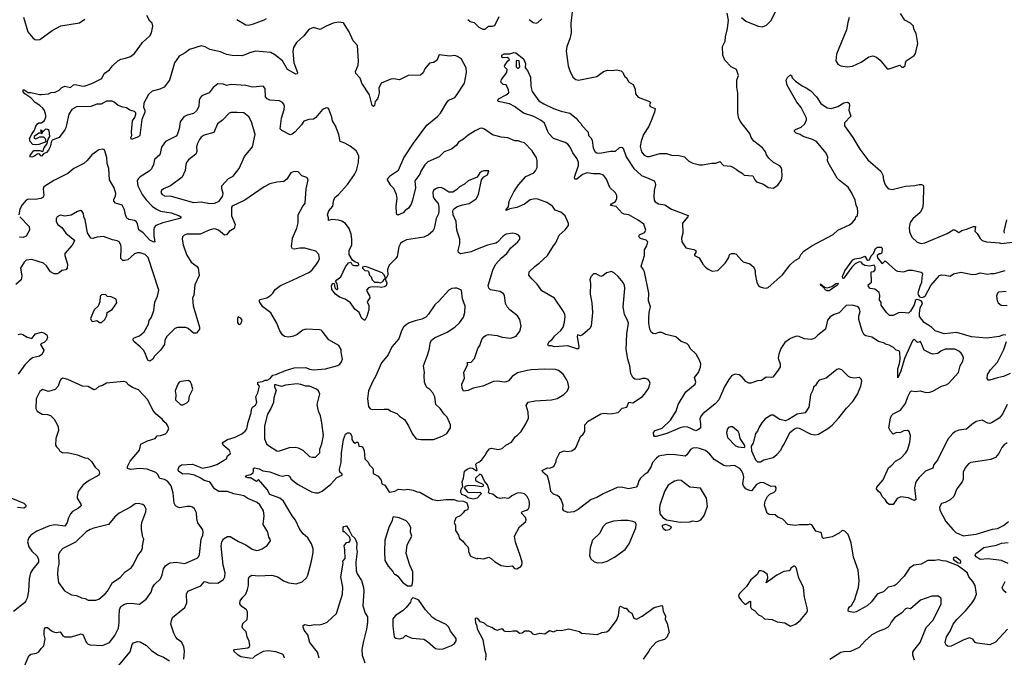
# Model space of a CAD drawing. Extents: x 1921360 to 2014538, y 768294 to 907744.
# Tile 356 of 412: x 1969318 to 1979495, y 865473 to 872061. Entities that reach past the tile are written whole.
import ezdxf

# ---------------------------------------------------------------- set-up
doc = ezdxf.new("R2010")
doc.units = 0

msp = doc.modelspace()

# ---------------------------------------------------------------- linework, layer by layer
at = {"layer": '0CON10XD'}
for points in [[(1976777, 872085), (1976825, 872046), (1976950, 871995), (1976995, 871988), (1977036, 872004), (1977085, 872052), (1977194, 872285)], [(1969856, 871134), (1969826, 871084), (1969796, 870945), (1969785, 870924), (1969725, 870845), (1969653, 870817), (1969643, 870797), (1969635, 870755), (1969616, 870714), (1969595, 870689), (1969565, 870675), (1969545, 870651), (1969535, 870653), (1969525, 870670), (1969515, 870674), (1969499, 870671), (1969470, 870650), (1969445, 870641), (1969430, 870645), (1969423, 870655), (1969465, 870710), (1969525, 870710), (1969555, 870701), (1969560, 870705), (1969570, 870740), (1969597, 870775), (1969614, 870826), (1969631, 870855), (1969622, 870915), (1969605, 870927), (1969585, 870930), (1969558, 870902), (1969550, 870900), (1969550, 870915), (1969535, 870920), (1969532, 870912), (1969550, 870900), (1969548, 870882), (1969535, 870890), (1969515, 870890), (1969468, 870855), (1969467, 870837), (1969485, 870830), (1969525, 870852), (1969565, 870852), (1969583, 870835), (1969588, 870802), (1969580, 870795), (1969517, 870773), (1969485, 870769), (1969455, 870773), (1969425, 870803), (1969421, 870835), (1969445, 870878), (1969471, 870919), (1969485, 870961), (1969502, 870985), (1969515, 870994), (1969545, 870997), (1969575, 871018), (1969588, 871055), (1969587, 871075), (1969573, 871123), (1969556, 871146), (1969525, 871176), (1969479, 871205), (1969435, 871255), (1969370, 871295), (1969354, 871315), (1969354, 871336), (1969365, 871336), (1969405, 871310), (1969435, 871310), (1969523, 871287), (1969543, 871287), (1969616, 871294), (1969645, 871310), (1969685, 871312), (1969725, 871332), (1969755, 871362), (1969785, 871373), (1969845, 871361), (1969875, 871388), (1969895, 871393), (1969955, 871378), (1969985, 871376), (1970065, 871402), (1970155, 871446), (1970166, 871455), (1970193, 871505), (1970248, 871542), (1970279, 871585), (1970333, 871635), (1970365, 871652), (1970413, 871663), (1970465, 871681), (1970505, 871711), (1970588, 871825), (1970665, 871894), (1970679, 871925), (1970694, 871995), (1970687, 872025), (1970665, 872046), (1970634, 872104)], [(1969359, 872089), (1969401, 871935), (1969454, 871874), (1969475, 871857), (1969492, 871852), (1969525, 871857), (1969655, 871951), (1969742, 871998), (1969935, 872030), (1969992, 872068)], [(1971564, 872064), (1971655, 872008), (1971685, 872005), (1971735, 872020), (1971845, 872061), (1971870, 872075)], [(1973950, 872065), (1973975, 872044), (1974015, 872033), (1974065, 871983), (1974105, 871963), (1974130, 871965), (1974165, 871993), (1974205, 871994), (1974229, 872001), (1974274, 872095)], [(1974585, 872063), (1974625, 872033), (1974655, 872027), (1974675, 872034), (1974715, 872071)], [(1975027, 872143), (1975013, 872023), (1975019, 871925), (1975006, 871864), (1974972, 871785), (1974966, 871735), (1974988, 871585), (1975004, 871534), (1975037, 871467), (1975065, 871443), (1975095, 871437), (1975285, 871474), (1975354, 871526), (1975395, 871539), (1975445, 871536), (1975485, 871544), (1975534, 871534), (1975549, 871519), (1975574, 871474), (1975595, 871458), (1975610, 871420), (1975660, 871390), (1975678, 871345), (1975684, 871295), (1975712, 871262), (1975828, 871215), (1975838, 871205), (1975827, 871183), (1975833, 871165), (1975888, 871145), (1975880, 871105), (1975844, 871015), (1975816, 870955), (1975765, 870874), (1975740, 870805), (1975732, 870752), (1975746, 870695), (1975772, 870662), (1975799, 870649), (1975827, 870647), (1975935, 870678), (1975965, 870680), (1976005, 870678), (1976055, 870660), (1976135, 870658), (1976188, 870645), (1976235, 870601), (1976275, 870579), (1976343, 870563), (1976375, 870561), (1976471, 870579), (1976515, 870579), (1976555, 870596), (1976594, 870554), (1976667, 870547), (1976725, 870518), (1976745, 870498), (1976785, 870477), (1976806, 870456), (1976895, 870447), (1976917, 870407), (1976935, 870387), (1977005, 870362), (1977055, 870328), (1977105, 870322), (1977155, 870352), (1977193, 870405), (1977200, 870445), (1977196, 870515), (1977190, 870535), (1977175, 870553), (1977110, 870585), (1977061, 870631), (1977038, 870665), (1977026, 870696), (1976995, 870736), (1976905, 870806), (1976879, 870845), (1976866, 870885), (1976772, 871002), (1976751, 871041), (1976741, 871095), (1976742, 871302), (1976731, 871365), (1976732, 871438), (1976746, 871486), (1976726, 871546), (1976673, 871575), (1976605, 871643), (1976587, 871695), (1976584, 871785), (1976610, 871840), (1976614, 871885), (1976635, 871970), (1976646, 872055), (1976632, 872128)], [(1977891, 872085), (1977876, 872034), (1977864, 871955), (1977760, 871705), (1977753, 871635), (1977775, 871603), (1977805, 871586), (1977875, 871574), (1977925, 871581), (1978017, 871623), (1978095, 871679), (1978135, 871689), (1978174, 871674), (1978213, 871643), (1978285, 871552), (1978305, 871552), (1978415, 871592), (1978435, 871572), (1978449, 871571), (1978470, 871585), (1978474, 871616), (1978482, 871635), (1978565, 871693), (1978578, 871712), (1978601, 871815), (1978583, 871917), (1978561, 871965), (1978556, 871995), (1978525, 872024), (1978466, 872056), (1978423, 872127)], [(1979527, 865765), (1979405, 865628), (1979345, 865601), (1979215, 865618), (1979195, 865627), (1979169, 865659), (1979135, 865674), (1979075, 865653), (1978945, 865589), (1978915, 865584), (1978895, 865598), (1978883, 865625), (1978896, 865685), (1978936, 865744), (1978968, 865815), (1979005, 865865), (1979095, 865952), (1979164, 866035), (1979188, 866075), (1979207, 866125), (1979194, 866214), (1979171, 866255), (1979130, 866305), (1979115, 866341), (1979088, 866368), (1979010, 866420), (1978895, 866465), (1978855, 866469), (1978815, 866481), (1978776, 866474), (1978705, 866473), (1978635, 866436), (1978560, 866425), (1978515, 866393), (1978460, 866310), (1978376, 866224), (1978355, 866211), (1978295, 866199), (1978245, 866149), (1978204, 866136), (1978182, 866125), (1978122, 866045), (1978077, 866005), (1977965, 865944), (1977935, 865937), (1977885, 865948), (1977880, 865955), (1977885, 865978), (1977895, 865993), (1977915, 866008), (1977949, 866071), (1977962, 866108), (1977988, 866195), (1977994, 866265), (1977984, 866375), (1977937, 866507), (1977911, 866655), (1977881, 866741), (1977845, 866778), (1977818, 866782), (1977788, 866755), (1977715, 866718), (1977625, 866699), (1977616, 866706), (1977606, 866756), (1977594, 866764), (1977546, 866776), (1977505, 866842), (1977485, 866848), (1977469, 866841), (1977378, 866842), (1977335, 866834), (1977256, 866846), (1977205, 866900), (1977155, 866921), (1977125, 866946), (1977065, 866947), (1977045, 866962), (1977017, 867045), (1977024, 867086), (1977048, 867135), (1977071, 867159), (1977115, 867180), (1977132, 867195), (1977137, 867225), (1977125, 867242), (1977085, 867238), (1977010, 867275), (1976975, 867280), (1976935, 867260), (1976885, 867196), (1976875, 867194), (1976845, 867204), (1976823, 867215), (1976799, 867245), (1976794, 867265), (1976802, 867335), (1976796, 867365), (1976780, 867405), (1976760, 867425), (1976705, 867455), (1976625, 867449), (1976595, 867456), (1976496, 867516), (1976451, 867571), (1976405, 867610), (1976345, 867632), (1976315, 867636), (1976276, 867634), (1976250, 867620), (1976215, 867564), (1976197, 867553), (1976095, 867566), (1976025, 867567), (1975955, 867559), (1975925, 867550), (1975899, 867531), (1975859, 867485), (1975844, 867445), (1975805, 867379), (1975771, 867359), (1975736, 867325), (1975719, 867295), (1975705, 867249), (1975690, 867230), (1975615, 867215), (1975535, 867232), (1975495, 867227), (1975348, 867162), (1975285, 867124), (1975225, 867102), (1975091, 866999), (1975045, 866976), (1974985, 866971), (1974942, 866985), (1974933, 867005), (1974934, 867045), (1974914, 867105), (1974898, 867128), (1974874, 867144), (1974835, 867158), (1974807, 867185), (1974794, 867274), (1974778, 867335), (1974773, 867345), (1974724, 867385), (1974720, 867405), (1974775, 867430), (1974795, 867428), (1974840, 867445), (1974862, 867495), (1974862, 867515), (1974900, 867590), (1974947, 867607), (1974975, 867600), (1975025, 867607), (1975059, 867631), (1975070, 867645), (1975114, 867755), (1975141, 867779), (1975159, 867805), (1975158, 867875), (1975195, 867914), (1975325, 867989), (1975355, 867994), (1975425, 867988), (1975505, 868004), (1975545, 868048), (1975595, 868059), (1975615, 868110), (1975655, 868104), (1975755, 868169), (1975788, 868205), (1975818, 868252), (1975833, 868305), (1975825, 868330), (1975813, 868343), (1975785, 868353), (1975755, 868353), (1975725, 868343), (1975675, 868348), (1975654, 868364), (1975634, 868404), (1975626, 868486), (1975603, 868555), (1975586, 868655), (1975594, 868815), (1975610, 868925), (1975596, 868965), (1975568, 869015), (1975561, 869055), (1975557, 869095), (1975573, 869283), (1975569, 869315), (1975555, 869345), (1975505, 869407), (1975465, 869442), (1975435, 869458), (1975384, 869446), (1975345, 869414), (1975325, 869407), (1975275, 869436), (1975248, 869435), (1975221, 869405), (1975211, 869375), (1975219, 869335), (1975214, 869225), (1975231, 869135), (1975238, 869035), (1975224, 868895), (1975210, 868870), (1975135, 868804), (1975115, 868796), (1975083, 868805), (1975079, 868785), (1975099, 868685), (1975095, 868662), (1975075, 868660), (1974985, 868692), (1974845, 868682), (1974815, 868691), (1974785, 868692), (1974777, 868705), (1974791, 868735), (1974819, 868755), (1974851, 868795), (1974911, 868849), (1974934, 868885), (1974949, 868935), (1974957, 868995), (1974954, 869015), (1974940, 869045), (1974846, 869185), (1974715, 869258), (1974667, 869327), (1974612, 869382), (1974580, 869420), (1974583, 869455), (1974645, 869515), (1974688, 869545), (1974775, 869624), (1974834, 869726), (1974859, 869755), (1974893, 869835), (1974955, 869890), (1974991, 869935), (1974992, 869955), (1974957, 870035), (1974912, 870072), (1974854, 870094), (1974824, 870135), (1974765, 870173), (1974673, 870207), (1974645, 870210), (1974595, 870199), (1974535, 870154), (1974455, 870121), (1974383, 870107), (1974345, 870090), (1974345, 870100), (1974372, 870128), (1974376, 870185), (1974425, 870281), (1974475, 870354), (1974549, 870441), (1974631, 870479), (1974651, 870499), (1974668, 870535), (1974666, 870605), (1974659, 870635), (1974615, 870707), (1974535, 870790), (1974495, 870798), (1974475, 870808), (1974435, 870809), (1974362, 870842), (1974295, 870846), (1974205, 870871), (1974121, 870931), (1974095, 870940), (1974075, 870938), (1974025, 870913), (1973955, 870869), (1973905, 870826), (1973855, 870796), (1973834, 870766), (1973813, 870747), (1973780, 870725), (1973705, 870695), (1973655, 870646), (1973535, 870594), (1973505, 870561), (1973466, 870495), (1973454, 870464), (1973404, 870395), (1973408, 870325), (1973378, 870195), (1973364, 870156), (1973337, 870115), (1973301, 870089), (1973283, 870067), (1973225, 870042), (1973215, 870050), (1973212, 870062), (1973208, 870135), (1973221, 870215), (1973214, 870255), (1973185, 870318), (1973155, 870348), (1973118, 870415), (1973150, 870450), (1973232, 870505), (1973287, 870635), (1973388, 870785), (1973528, 870972), (1973638, 871062), (1973666, 871095), (1973733, 871207), (1973755, 871229), (1973815, 871259), (1973831, 871275), (1973914, 871405), (1973937, 871515), (1973933, 871565), (1973884, 871655), (1973845, 871682), (1973815, 871690), (1973765, 871684), (1973655, 871697), (1973629, 871641), (1973595, 871618), (1973555, 871612), (1973505, 871553), (1973489, 871511), (1973462, 871488), (1973335, 871483), (1973245, 871439), (1973185, 871449), (1973155, 871447), (1973053, 871407), (1973029, 871355), (1973033, 871307), (1973025, 871265), (1973018, 871245), (1972993, 871215), (1972987, 871175), (1972975, 871163), (1972960, 871175), (1972933, 871285), (1972856, 871405), (1972837, 871457), (1972791, 871505), (1972789, 871525), (1972815, 871592), (1972820, 871635), (1972808, 871795), (1972765, 871844), (1972725, 871935), (1972665, 872028), (1972615, 872036), (1972559, 872025), (1972485, 871995), (1972425, 871959), (1972355, 871980), (1972305, 871959), (1972256, 871895), (1972180, 871825), (1972149, 871775), (1972140, 871735), (1972152, 871615), (1972188, 871515), (1972185, 871502), (1972173, 871497), (1972086, 871545), (1972034, 871635), (1971955, 871699), (1971915, 871721), (1971755, 871736), (1971695, 871720), (1971655, 871700), (1971615, 871689), (1971515, 871692), (1971455, 871701), (1971395, 871730), (1971285, 871754), (1971235, 871782), (1971195, 871792), (1971075, 871754), (1971030, 871720), (1970965, 871686), (1970917, 871615), (1970884, 871495), (1970866, 871435), (1970810, 871365), (1970765, 871344), (1970688, 871322), (1970651, 871289), (1970602, 871198), (1970597, 871155), (1970610, 871130), (1970612, 871105), (1970581, 871029), (1970559, 870865), (1970545, 870850), (1970475, 870822), (1970468, 870845), (1970478, 870865), (1970474, 870904), (1970483, 871015), (1970508, 871052), (1970519, 871085), (1970518, 871098), (1970505, 871112), (1970455, 871126), (1970422, 871152), (1970385, 871156), (1970335, 871173), (1970295, 871210), (1970275, 871219), (1970215, 871218), (1970162, 871188), (1970115, 871188), (1970055, 871166), (1969905, 871161), (1969856, 871134)], [(1979524, 868085), (1979476, 867985), (1979443, 867945), (1979361, 867895), (1979345, 867890), (1979325, 867894), (1979265, 867924), (1979205, 867910), (1979160, 867880), (1979105, 867832), (1979025, 867820), (1978989, 867805), (1978964, 867785), (1978913, 867727), (1978805, 867511), (1978767, 867465), (1978755, 867429), (1978682, 867395), (1978615, 867332), (1978589, 867295), (1978577, 867273), (1978566, 867224), (1978580, 867105), (1978568, 867092), (1978545, 867100), (1978505, 867120), (1978425, 867130), (1978387, 867113), (1978345, 867053), (1978305, 867053), (1978285, 867068), (1978263, 867105), (1978232, 867135), (1978220, 867165), (1978190, 867190), (1978173, 867215), (1978179, 867231), (1978242, 867308), (1978298, 867432), (1978333, 867457), (1978371, 867499), (1978425, 867532), (1978475, 867582), (1978493, 867615), (1978518, 867692), (1978526, 867765), (1978512, 867805), (1978495, 867816), (1978455, 867812), (1978415, 867794), (1978380, 867795), (1978345, 867780), (1978318, 867808), (1978300, 867845), (1978318, 867945), (1978329, 867971), (1978345, 867988), (1978421, 868025), (1978474, 868094), (1978499, 868165), (1978525, 868220), (1978535, 868228), (1978575, 868219), (1978625, 868226), (1978685, 868208), (1978725, 868212), (1978755, 868222), (1978847, 868273), (1978895, 868288), (1978917, 868303), (1979022, 868415), (1979040, 868485), (1979065, 868532), (1979074, 868565), (1979068, 868588), (1979050, 868615), (1979025, 868638), (1978985, 868656), (1978885, 868656), (1978839, 868635), (1978807, 868613), (1978755, 868607), (1978735, 868611), (1978668, 868648), (1978631, 868731), (1978625, 868736), (1978605, 868726), (1978595, 868729), (1978565, 868762), (1978545, 868742), (1978465, 868562), (1978425, 868430), (1978395, 868362), (1978394, 868455), (1978412, 868508), (1978418, 868555), (1978415, 868630), (1978405, 868639), (1978376, 868646), (1978348, 868675), (1978305, 868698), (1978276, 868706), (1978245, 868724), (1978195, 868736), (1978125, 868781), (1978065, 868794), (1978046, 868805), (1978026, 868845), (1977993, 868965), (1977993, 868997), (1978004, 869045), (1977999, 869075), (1977984, 869094), (1977925, 869113), (1977862, 869108), (1977787, 869033), (1977735, 869014), (1977695, 868990), (1977669, 868955), (1977648, 868865), (1977569, 868801), (1977535, 868772), (1977502, 868758), (1977426, 868764), (1977375, 868788), (1977345, 868791), (1977285, 868768), (1977226, 868725), (1977186, 868665), (1977163, 868605), (1977159, 868565), (1977180, 868505), (1977177, 868475), (1977159, 868441), (1977101, 868369), (1977085, 868364), (1977035, 868366), (1976985, 868334), (1976945, 868331), (1976875, 868306), (1976856, 868306), (1976825, 868324), (1976787, 868367), (1976753, 868393), (1976715, 868399), (1976679, 868385), (1976648, 868345), (1976607, 868273), (1976545, 868135), (1976505, 868091), (1976380, 867990), (1976358, 867965), (1976348, 867935), (1976356, 867886), (1976355, 867842), (1976328, 867822), (1976306, 867814), (1976225, 867851), (1976185, 867854), (1976146, 867844), (1976006, 867784), (1975895, 867754), (1975880, 867755), (1975872, 867765), (1975870, 867795), (1975888, 867815), (1975958, 867842), (1976046, 867924), (1976105, 868015), (1976124, 868086), (1976203, 868215), (1976301, 868295), (1976307, 868317), (1976294, 868365), (1976333, 868415), (1976355, 868470), (1976357, 868505), (1976344, 868545), (1976309, 868605), (1976249, 868665), (1976234, 868695), (1976215, 868716), (1976155, 868737), (1976099, 868785), (1975998, 868808), (1975955, 868830), (1975925, 868830), (1975885, 868817), (1975865, 868819), (1975850, 868830), (1975830, 868865), (1975821, 868925), (1975821, 868975), (1975825, 869040), (1975839, 869095), (1975819, 869155), (1975821, 869235), (1975775, 869455), (1975764, 869485), (1975743, 869515), (1975775, 869625), (1975776, 869685), (1975800, 869725), (1975810, 869765), (1975793, 869783), (1975735, 869801), (1975720, 869815), (1975717, 869825), (1975725, 869840), (1975777, 869863), (1975791, 869885), (1975768, 869948), (1975710, 869990), (1975615, 870044), (1975565, 870053), (1975545, 870062), (1975482, 870132), (1975425, 870142), (1975435, 870157), (1975478, 870182), (1975490, 870215), (1975491, 870245), (1975475, 870274), (1975419, 870329), (1975384, 870415), (1975354, 870455), (1975315, 870470), (1975245, 870469), (1975185, 870478), (1975135, 870461), (1975075, 870413), (1975057, 870415), (1975054, 870435), (1975095, 870555), (1975095, 870585), (1975080, 870625), (1975036, 870685), (1975009, 870745), (1974985, 870775), (1974955, 870794), (1974835, 870833), (1974786, 870885), (1974778, 870905), (1974741, 870991), (1974709, 871019), (1974632, 871062), (1974525, 871095), (1974431, 871165), (1974381, 871191), (1974263, 871215), (1974260, 871225), (1974268, 871245), (1974346, 871284), (1974373, 871307), (1974372, 871335), (1974348, 871388), (1974315, 871392), (1974292, 871415), (1974298, 871445), (1974353, 871517), (1974358, 871548), (1974332, 871572), (1974328, 871585), (1974364, 871636), (1974380, 871645), (1974375, 871660), (1974355, 871672), (1974315, 871668), (1974302, 871675), (1974302, 871695), (1974325, 871710), (1974385, 871708), (1974425, 871722), (1974445, 871719), (1974525, 871657), (1974545, 871610), (1974542, 871565), (1974566, 871536), (1974598, 871468), (1974602, 871375), (1974615, 871319), (1974685, 871223), (1974735, 871191), (1974834, 871144), (1974915, 871116), (1975006, 871096), (1975070, 871045), (1975090, 871015), (1975119, 870989), (1975131, 870965), (1975195, 870898), (1975196, 870865), (1975221, 870841), (1975235, 870817), (1975245, 870735), (1975266, 870696), (1975285, 870686), (1975315, 870683), (1975423, 870703), (1975475, 870703), (1975515, 870736), (1975535, 870744), (1975545, 870741), (1975555, 870733), (1975588, 870645), (1975665, 870525), (1975745, 870453), (1975822, 870422)], [(1974462, 871562), (1974475, 871562), (1974488, 871575), (1974480, 871635), (1974455, 871640), (1974450, 871635), (1974450, 871575), (1974462, 871562)], [(1975822, 870422), (1975875, 870395), (1975888, 870375), (1975891, 870355), (1975877, 870295), (1975873, 870235), (1975875, 870195), (1975885, 870179), (1975920, 870160), (1975985, 870148), (1976055, 870102), (1976228, 870038), (1976223, 870025), (1976170, 869960), (1976173, 869857), (1976160, 869805), (1976161, 869765), (1976202, 869705), (1976286, 869686), (1976307, 869675), (1976306, 869655), (1976292, 869635), (1976293, 869625), (1976341, 869601), (1976378, 869535), (1976406, 869505), (1976435, 869482), (1976475, 869462), (1976535, 869469), (1976611, 869545), (1976647, 869605), (1976653, 869635), (1976675, 869647), (1976705, 869647), (1976725, 869637), (1976779, 869575), (1976795, 869561), (1976865, 869537), (1976907, 869505), (1976921, 869465), (1976921, 869435), (1976938, 869345), (1976955, 869316), (1976972, 869302), (1977005, 869290), (1977035, 869288), (1977056, 869294), (1977204, 869426), (1977281, 869529), (1977325, 869569), (1977373, 869597), (1977395, 869637), (1977422, 869668), (1977505, 869724), (1977725, 869843), (1977774, 869886), (1977895, 869943), (1977927, 869965), (1977957, 870005), (1977962, 870025), (1977977, 870035), (1977982, 870075), (1977979, 870115), (1977964, 870144), (1977953, 870195), (1977917, 870275), (1977881, 870331), (1977790, 870400), (1977769, 870425), (1977676, 870585), (1977669, 870605), (1977670, 870640), (1977655, 870681), (1977555, 870801), (1977514, 870824), (1977415, 870853), (1977385, 870876), (1977345, 870890), (1977328, 870905), (1977328, 870915), (1977338, 870925), (1977395, 870951), (1977432, 870985), (1977451, 871025), (1977452, 871045), (1977394, 871155), (1977350, 871210), (1977295, 871304), (1977251, 871385), (1977240, 871435), (1977253, 871465), (1977285, 871492), (1977297, 871485), (1977302, 871462), (1977337, 871427), (1977405, 871377), (1977447, 871357), (1977495, 871327), (1977555, 871263), (1977597, 871197), (1977665, 871149), (1977705, 871142), (1977775, 871164), (1977835, 871201), (1977875, 871209), (1977890, 871200), (1977896, 871176), (1977888, 871125), (1977909, 871065), (1977843, 870995), (1977844, 870965), (1977931, 870845), (1978001, 870725), (1978085, 870614), (1978218, 870495), (1978239, 870455), (1978246, 870405), (1978264, 870355), (1978286, 870325), (1978305, 870312), (1978335, 870307), (1978475, 870340), (1978571, 870349), (1978615, 870360), (1978638, 870358), (1978655, 870352), (1978661, 870335), (1978658, 870165), (1978649, 870115), (1978625, 870070), (1978548, 870005), (1978522, 869965), (1978512, 869915), (1978515, 869870), (1978540, 869815), (1978595, 869762), (1978635, 869748), (1978675, 869754), (1978905, 869852), (1978965, 869889), (1978985, 869890), (1979025, 869864), (1979056, 869884), (1979105, 869896), (1979176, 869926), (1979198, 869925), (1979192, 869875), (1979215, 869853), (1979245, 869799), (1979265, 869781), (1979310, 869765), (1979445, 869757), (1979465, 869750), (1979575, 869764)], [(1973015, 869301), (1972945, 869298), (1972925, 869290), (1972903, 869267), (1972912, 869242), (1972935, 869208), (1972936, 869186), (1972910, 869145), (1972928, 869108), (1972928, 869065), (1972906, 868994), (1972885, 868952), (1972855, 868973), (1972828, 869035), (1972781, 869071), (1972737, 869137), (1972682, 869172), (1972624, 869195), (1972582, 869225), (1972544, 869274), (1972540, 869315), (1972555, 869340), (1972567, 869337), (1972575, 869290), (1972595, 869270), (1972605, 869280), (1972598, 869335), (1972582, 869355), (1972597, 869375), (1972636, 869404), (1972685, 869507), (1972715, 869548), (1972740, 869555), (1972755, 869530), (1972775, 869523), (1972815, 869523), (1972825, 869530), (1972819, 869545), (1972781, 869561), (1972758, 869578), (1972724, 869635), (1972725, 869678), (1972751, 869735), (1972752, 869792), (1972744, 869845), (1972722, 869905), (1972685, 869956), (1972649, 869979), (1972615, 869991), (1972544, 869996), (1972510, 869985), (1972509, 870015), (1972498, 870045), (1972515, 870085), (1972556, 870135), (1972561, 870185), (1972576, 870224), (1972615, 870256), (1972705, 870360), (1972779, 870461), (1972798, 870502), (1972821, 870585), (1972822, 870655), (1972797, 870705), (1972735, 870754), (1972678, 870785), (1972632, 870802), (1972616, 870875), (1972582, 870965), (1972550, 871015), (1972544, 871055), (1972515, 871138), (1972505, 871147), (1972485, 871150), (1972448, 871135), (1972380, 871050), (1972355, 871034), (1972305, 871029), (1972256, 871014), (1972231, 870975), (1972161, 870899), (1972135, 870878), (1972115, 870873), (1972027, 870917), (1972011, 870935), (1972025, 871045), (1972053, 871135), (1972054, 871165), (1972047, 871187), (1972035, 871206), (1972005, 871224), (1971905, 871231), (1971875, 871244), (1971859, 871265), (1971855, 871352), (1971835, 871374), (1971725, 871363), (1971655, 871382), (1971505, 871391), (1971455, 871381), (1971425, 871396), (1971365, 871399), (1971319, 871361), (1971277, 871305), (1971202, 871275), (1971184, 871255), (1971174, 871226), (1971170, 871165), (1971145, 871118), (1971115, 871092), (1971048, 871075), (1971014, 871056), (1970978, 871005), (1970968, 870935), (1970945, 870870), (1970935, 870859), (1970825, 870804), (1970784, 870745), (1970766, 870665), (1970713, 870617), (1970700, 870565), (1970679, 870521), (1970655, 870496), (1970565, 870438), (1970545, 870419), (1970531, 870395), (1970540, 870345), (1970584, 870254), (1970625, 870199), (1970688, 870135), (1970732, 870102), (1970775, 870082), (1970885, 870065), (1970971, 870035), (1970984, 870025), (1970984, 870015), (1970973, 870007), (1970797, 869963), (1970725, 869936), (1970707, 869915), (1970705, 869895), (1970704, 869825), (1970714, 869766), (1970705, 869761), (1970665, 869784), (1970595, 869858), (1970550, 869890), (1970535, 869953), (1970522, 869975), (1970505, 869987), (1970446, 869996), (1970425, 870011), (1970411, 870045), (1970403, 870095), (1970376, 870145), (1970310, 870165), (1970290, 870185), (1970291, 870205), (1970310, 870240), (1970311, 870265), (1970295, 870325), (1970247, 870405), (1970240, 870525), (1970221, 870575), (1970218, 870638), (1970196, 870716), (1970175, 870723), (1970135, 870718), (1970064, 870666), (1970015, 870608), (1969982, 870575), (1969878, 870525), (1969815, 870473), (1969670, 870400), (1969569, 870335), (1969561, 870315), (1969569, 870245), (1969556, 870224), (1969535, 870213), (1969477, 870203), (1969405, 870207), (1969386, 870195), (1969343, 870147), (1969319, 870105), (1969309, 870045)], [(1971285, 870161), (1971335, 870164), (1971380, 870185), (1971413, 870235), (1971421, 870265), (1971406, 870315), (1971409, 870345), (1971475, 870421), (1971526, 870444), (1971585, 870525), (1971641, 870649), (1971723, 870747), (1971751, 870875), (1971714, 871005), (1971685, 871056), (1971635, 871099), (1971565, 871104), (1971505, 871101), (1971485, 871094), (1971415, 871022), (1971364, 870985), (1971325, 870896), (1971225, 870868), (1971194, 870846), (1971175, 870824), (1971153, 870775), (1971147, 870743), (1971150, 870700), (1971139, 870671), (1971064, 870615), (1971043, 870585), (1971034, 870565), (1971028, 870502), (1970996, 870435), (1970877, 870343), (1970803, 870315), (1970783, 870295), (1970778, 870275), (1970792, 870255), (1970815, 870241), (1970885, 870239), (1971115, 870172), (1971195, 870179), (1971285, 870161)], [(1972480, 868455), (1972605, 868488), (1972627, 868503), (1972644, 868525), (1972654, 868555), (1972640, 868625), (1972640, 868655), (1972616, 868696), (1972515, 868752), (1972445, 868843), (1972435, 868853), (1972418, 868858), (1972275, 868864), (1972243, 868855), (1972185, 868808), (1972148, 868792), (1972095, 868782), (1972055, 868789), (1972035, 868806), (1972007, 868845), (1971976, 868925), (1971914, 869034), (1971831, 869095), (1971796, 869145), (1971796, 869164), (1971805, 869171), (1971872, 869188), (1971915, 869214), (1971936, 869235), (1971958, 869272), (1972014, 869316), (1972139, 869371), (1972315, 869452), (1972342, 869475), (1972380, 869525), (1972406, 869565), (1972416, 869595), (1972411, 869635), (1972378, 869668), (1972265, 869702), (1972215, 869702), (1972155, 869689), (1972137, 869695), (1972126, 869715), (1972137, 869805), (1972182, 869908), (1972197, 869963), (1972196, 870045), (1972241, 870129), (1972270, 870165), (1972279, 870315), (1972300, 870405), (1972285, 870432), (1972235, 870448), (1972198, 870488), (1972155, 870494), (1972122, 870478), (1972079, 870415), (1972050, 870390), (1971975, 870382), (1971905, 870364), (1971845, 870334), (1971646, 870195), (1971514, 870135), (1971508, 870125), (1971506, 870035), (1971546, 869944), (1971536, 869905), (1971485, 869874), (1971455, 869839), (1971435, 869836), (1971372, 869885), (1971345, 869898), (1971325, 869900), (1971275, 869885), (1971185, 869844), (1971045, 869846), (1971019, 869835), (1971002, 869818), (1970996, 869795), (1971008, 869735), (1971044, 869635), (1971090, 869555), (1971152, 869512), (1971164, 869495), (1971173, 869417), (1971129, 869321), (1971118, 869215), (1971106, 869184), (1971112, 869105), (1971176, 868884), (1971175, 868862), (1971145, 868822), (1971115, 868823), (1971060, 868870), (1971035, 868880), (1970948, 868882), (1970920, 868870), (1970834, 868786), (1970818, 868745), (1970814, 868705), (1970772, 868648), (1970710, 868585), (1970693, 868555), (1970664, 868534), (1970644, 868545), (1970613, 868623), (1970598, 868645), (1970565, 868680), (1970498, 868735), (1970490, 868755), (1970491, 868765), (1970503, 868775), (1970556, 868794), (1970605, 868835), (1970649, 868915), (1970658, 868952), (1970681, 868989), (1970703, 869055), (1970715, 869144), (1970744, 869205), (1970756, 869265), (1970647, 869605), (1970615, 869636), (1970563, 869653), (1970535, 869654), (1970505, 869643), (1970435, 869581), (1970405, 869572), (1970384, 869574), (1970365, 869595), (1970367, 869707), (1970362, 869735), (1970346, 869765), (1970326, 869776), (1970277, 869787), (1970185, 869820), (1970115, 869814), (1970075, 869801), (1970055, 869803), (1970020, 869860), (1969996, 869994), (1969980, 870025), (1969978, 870058), (1969965, 870079), (1969945, 870090), (1969915, 870081), (1969849, 870041), (1969785, 870032), (1969735, 870042), (1969706, 870024), (1969696, 870004), (1969696, 869975), (1969712, 869945), (1969754, 869914), (1969795, 869856), (1969870, 869795), (1969886, 869775), (1969859, 869731), (1969786, 869645), (1969786, 869625), (1969812, 869535), (1969809, 869495), (1969795, 869478), (1969755, 869470), (1969727, 869445), (1969705, 869436), (1969674, 869434), (1969636, 869455), (1969595, 869519), (1969565, 869546), (1969445, 869584), (1969385, 869578), (1969364, 869556), (1969328, 869495), (1969342, 869415), (1969333, 869375), (1969277, 869325)], [(1971715, 865460), (1971605, 865479), (1971575, 865494), (1971530, 865535), (1971530, 865545), (1971540, 865555), (1971675, 865572), (1971690, 865580), (1971698, 865595), (1971690, 865640), (1971668, 865685), (1971660, 865735), (1971625, 865772), (1971619, 865789), (1971625, 865822), (1971668, 865865), (1971674, 865905), (1971673, 865943), (1971663, 865963), (1971615, 865998), (1971594, 866024), (1971597, 866055), (1971624, 866095), (1971656, 866124), (1971674, 866175), (1971684, 866215), (1971684, 866285), (1971690, 866305), (1971718, 866322), (1971785, 866314), (1971925, 866322), (1971985, 866304), (1972044, 866264), (1972101, 866241), (1972175, 866233), (1972238, 866252), (1972283, 866295), (1972297, 866323), (1972334, 866465), (1972350, 866555), (1972351, 866595), (1972334, 866645), (1972295, 866709), (1972249, 866749), (1972214, 866794), (1972169, 866889), (1972133, 866935), (1972044, 867085), (1972008, 867118), (1971904, 867155), (1971875, 867206), (1971785, 867310), (1971765, 867288), (1971705, 867328), (1971675, 867328), (1971658, 867335), (1971653, 867345), (1971665, 867352), (1971705, 867363), (1971730, 867380), (1971736, 867394), (1971734, 867425), (1971745, 867431), (1971795, 867419), (1971831, 867401), (1971905, 867390), (1972005, 867351), (1972035, 867346), (1972075, 867354), (1972095, 867351), (1972106, 867345), (1972124, 867314), (1972191, 867261), (1972335, 867184), (1972377, 867173), (1972406, 867174), (1972445, 867191), (1972535, 867263), (1972595, 867330), (1972652, 867355), (1972650, 867365), (1972626, 867386), (1972625, 867418), (1972642, 867485), (1972646, 867585), (1972665, 867722), (1972685, 867778), (1972705, 867792), (1972725, 867792), (1972737, 867785), (1972750, 867755), (1972752, 867725), (1972770, 867695), (1972785, 867687), (1972805, 867699), (1972815, 867688), (1972825, 867654), (1972855, 867651), (1972865, 867643), (1972878, 867605), (1972887, 867525), (1972919, 867489), (1972935, 867458), (1972965, 867430), (1972972, 867415), (1972973, 867373), (1973022, 867345), (1973053, 867303), (1973062, 867265), (1973092, 867252), (1973132, 867185), (1973145, 867181), (1973195, 867189), (1973235, 867209), (1973295, 867203), (1973325, 867210), (1973385, 867200), (1973425, 867184), (1973455, 867181), (1973585, 867104), (1973635, 867094), (1973725, 867103), (1973804, 867104), (1973845, 867091), (1973905, 867088), (1973940, 867070), (1973953, 867025), (1973950, 867005), (1973945, 866998), (1973914, 866986), (1973903, 866965), (1973872, 866935), (1973827, 866913), (1973808, 866865), (1973822, 866835), (1973824, 866784), (1973853, 866735), (1973865, 866702), (1973896, 866676), (1973921, 866641), (1973950, 866615), (1973958, 866595), (1973958, 866565), (1973977, 866517), (1974045, 866492), (1974055, 866498), (1974115, 866492), (1974167, 866507), (1974190, 866495), (1974225, 866462), (1974295, 866422), (1974365, 866412), (1974408, 866418), (1974432, 866392), (1974455, 866388), (1974499, 866411), (1974508, 866425), (1974510, 866455), (1974496, 866515), (1974444, 866664), (1974433, 866725), (1974485, 866822), (1974551, 866875), (1974554, 866895), (1974545, 866916), (1974500, 866965), (1974515, 866981), (1974557, 866993), (1974575, 867004), (1974584, 867025), (1974587, 867055), (1974585, 867092), (1974565, 867136), (1974535, 867162), (1974492, 867172), (1974460, 867170), (1974405, 867142), (1974380, 867120), (1974365, 867114), (1974325, 867120), (1974285, 867113), (1974250, 867125), (1974210, 867160), (1974175, 867167), (1974162, 867175), (1974172, 867205), (1974154, 867255), (1974122, 867292), (1974095, 867354), (1974075, 867366), (1974030, 867325), (1974030, 867305), (1974045, 867288), (1974105, 867263), (1974113, 867247), (1974110, 867240), (1974095, 867233), (1974025, 867246), (1973955, 867247), (1973922, 867238), (1973912, 867225), (1973939, 867189), (1973955, 867177), (1974075, 867178), (1974090, 867165), (1974082, 867155), (1974045, 867118), (1974005, 867107), (1973950, 867120), (1973925, 867140), (1973887, 867157), (1973879, 867175), (1973879, 867195), (1973888, 867225), (1973900, 867235), (1973891, 867285), (1973907, 867325), (1973916, 867395), (1973942, 867418), (1973975, 867430), (1973997, 867427), (1974035, 867402), (1974045, 867402), (1974032, 867468), (1974045, 867483), (1974065, 867490), (1974095, 867512), (1974102, 867525), (1974133, 867565), (1974142, 867588), (1974175, 867627), (1974195, 867633), (1974265, 867621), (1974305, 867632), (1974344, 867665), (1974403, 867697), (1974444, 867755), (1974465, 867767), (1974502, 867805), (1974550, 867885), (1974576, 867945), (1974572, 868005), (1974554, 868075), (1974575, 868108), (1974645, 868124), (1974815, 868132), (1974875, 868146), (1974943, 868187), (1974981, 868225), (1974994, 868265), (1974984, 868315), (1974971, 868345), (1974935, 868398), (1974886, 868436), (1974855, 868446), (1974745, 868450), (1974605, 868444), (1974563, 868437), (1974465, 868414), (1974407, 868375), (1974369, 868331), (1974345, 868320), (1974325, 868316), (1974256, 868326), (1974215, 868324), (1974105, 868274), (1974005, 868254), (1973955, 868229), (1973905, 868223), (1973890, 868255), (1973888, 868295), (1973916, 868356), (1973909, 868415), (1973948, 868495), (1973950, 868505), (1973940, 868515), (1973945, 868520), (1973985, 868522), (1974020, 868560), (1974054, 868665), (1974074, 868695), (1974095, 868758), (1974117, 868785), (1974139, 868801), (1974165, 868810), (1974255, 868798), (1974305, 868781), (1974395, 868771), (1974450, 868790), (1974486, 868844), (1974501, 868895), (1974486, 868965), (1974465, 869000), (1974383, 869063), (1974358, 869095), (1974340, 869130), (1974329, 869215), (1974320, 869230), (1974285, 869252), (1974185, 869270), (1974166, 869286), (1974161, 869315), (1974207, 869473), (1974237, 869533), (1974293, 869597), (1974353, 869645), (1974394, 869705), (1974468, 869765), (1974486, 869795), (1974486, 869816), (1974474, 869834), (1974445, 869850), (1974415, 869854), (1974346, 869844), (1974314, 869826), (1974257, 869763), (1974238, 869752), (1974155, 869731), (1974031, 869685), (1973985, 869663), (1973894, 869644), (1973875, 869643), (1973855, 869657), (1973851, 869675), (1973869, 869745), (1973867, 869795), (1973836, 869885), (1973830, 869975), (1973799, 870045), (1973794, 870086), (1973804, 870106), (1973845, 870132), (1973895, 870150), (1973965, 870161), (1974035, 870209), (1974059, 870255), (1974093, 870407), (1974114, 870436), (1974155, 870460), (1974168, 870498), (1974115, 870500), (1974095, 870493), (1974075, 870480), (1974046, 870434), (1973954, 870395), (1973915, 870361), (1973865, 870336), (1973833, 870305), (1973795, 870280), (1973755, 870279), (1973703, 870315), (1973675, 870326), (1973645, 870324), (1973615, 870312), (1973595, 870295), (1973588, 870275), (1973591, 870235), (1973602, 870212), (1973642, 870162), (1973652, 870125), (1973652, 870085), (1973648, 870055), (1973624, 870006), (1973602, 869905), (1973589, 869875), (1973542, 869838), (1973496, 869814), (1973315, 869786), (1973275, 869766), (1973255, 869748), (1973237, 869715), (1973219, 869615), (1973205, 869594), (1973136, 869524), (1973119, 869481), (1973124, 869425), (1973105, 869390), (1973100, 869390), (1973086, 869425), (1973065, 869445), (1972913, 869505), (1972885, 869512), (1972862, 869505), (1972862, 869495), (1972885, 869470), (1972915, 869468), (1972925, 869460), (1972935, 869420), (1972950, 869405), (1972960, 869375), (1972985, 869350), (1973025, 869350), (1973047, 869343), (1973073, 869357), (1973085, 869380), (1973100, 869390), (1973100, 869375), (1973114, 869344), (1973105, 869313), (1973085, 869300), (1973055, 869293), (1973015, 869301)], [(1969318, 870025), (1969416, 869925), (1969419, 869885), (1969385, 869825), (1969355, 869811), (1969315, 869815)], [(1979498, 869855), (1979494, 869875), (1979522, 869995)], [(1979511, 868801), (1979485, 868806), (1979441, 868789), (1979315, 868771), (1979155, 868784), (1979005, 868830), (1978875, 868814), (1978780, 868845), (1978743, 868883), (1978665, 868932), (1978620, 868995), (1978618, 869025), (1978626, 869085), (1978644, 869116), (1978648, 869135), (1978636, 869156), (1978608, 869168), (1978585, 869169), (1978576, 869164), (1978563, 869115), (1978525, 869049), (1978505, 869029), (1978435, 869037), (1978400, 869031), (1978345, 869004), (1978308, 869005), (1978277, 869035), (1978223, 869113), (1978222, 869142), (1978204, 869164), (1978210, 869215), (1978201, 869241), (1978156, 869276), (1978107, 869285), (1978090, 869305), (1978088, 869322), (1978122, 869348), (1978120, 869455), (1978145, 869460), (1978160, 869475), (1978160, 869505), (1978150, 869525), (1978105, 869513), (1978055, 869522), (1978035, 869532), (1978015, 869556), (1977995, 869559), (1977955, 869538), (1977919, 869505), (1977835, 869390), (1977825, 869388), (1977822, 869408), (1977848, 869465), (1977930, 869580), (1977951, 869589), (1978015, 869599), (1978055, 869618), (1978075, 869582), (1978085, 869577), (1978101, 869579), (1978120, 869620), (1978143, 869645), (1978162, 869698), (1978185, 869710), (1978222, 869712), (1978232, 869702), (1978228, 869652), (1978218, 869642), (1978205, 869642), (1978180, 869625), (1978185, 869600), (1978225, 869548), (1978237, 869543), (1978265, 869570), (1978372, 869472), (1978392, 869462), (1978453, 869457), (1978505, 869474), (1978545, 869474), (1978635, 869453), (1978646, 869446), (1978650, 869435), (1978644, 869395), (1978640, 869345), (1978621, 869305), (1978602, 869235), (1978607, 869215), (1978619, 869199), (1978645, 869191), (1978664, 869196), (1978680, 869210), (1978735, 869316), (1978825, 869419), (1978845, 869424), (1978885, 869421), (1978935, 869411), (1978970, 869435), (1979045, 869451), (1979165, 869429), (1979205, 869432), (1979245, 869444), (1979325, 869431), (1979355, 869439), (1979395, 869439), (1979505, 869469)], [(1977665, 869259), (1977650, 869265), (1977620, 869300), (1977597, 869315), (1977595, 869332), (1977638, 869298), (1977665, 869291), (1977714, 869306), (1977755, 869337), (1977779, 869339), (1977776, 869325), (1977765, 869316), (1977685, 869261), (1977665, 869259)], [(1970142, 868932), (1970165, 868934), (1970199, 868965), (1970219, 869005), (1970223, 869035), (1970273, 869067), (1970322, 869135), (1970315, 869172), (1970265, 869198), (1970225, 869200), (1970208, 869218), (1970185, 869222), (1970165, 869218), (1970150, 869205), (1970148, 869145), (1970128, 869102), (1970088, 869065), (1970050, 868975), (1970061, 868951), (1970074, 868944), (1970114, 868954), (1970142, 868932)], [(1973595, 867723), (1973685, 867757), (1973733, 867787), (1973772, 867845), (1973772, 867875), (1973736, 867956), (1973705, 867987), (1973665, 868045), (1973621, 868085), (1973609, 868165), (1973589, 868205), (1973559, 868239), (1973525, 868262), (1973515, 868280), (1973503, 868315), (1973498, 868385), (1973503, 868415), (1973492, 868485), (1973534, 868596), (1973554, 868665), (1973561, 868719), (1973575, 868751), (1973605, 868774), (1973735, 868834), (1973815, 868883), (1973865, 868928), (1973904, 868986), (1973919, 869035), (1973922, 869102), (1973896, 869176), (1973886, 869265), (1973835, 869287), (1973815, 869286), (1973785, 869284), (1973753, 869267), (1973654, 869155), (1973610, 869115), (1973545, 869018), (1973515, 868988), (1973474, 868966), (1973405, 868950), (1973345, 868928), (1973311, 868909), (1973286, 868884), (1973263, 868845), (1973237, 868763), (1973165, 868682), (1973125, 868599), (1973057, 868515), (1972997, 868375), (1972968, 868325), (1972923, 868225), (1972912, 868145), (1972924, 868065), (1972940, 868040), (1972965, 868034), (1973085, 868036), (1973125, 868038), (1973155, 868018), (1973215, 867993), (1973244, 867964), (1973295, 867930), (1973336, 867866), (1973378, 867778), (1973415, 867732), (1973465, 867723), (1973595, 867723)], [(1979515, 869254), (1979435, 869245), (1979425, 869235), (1979414, 869205), (1979420, 869155), (1979432, 869135), (1979462, 869112), (1979525, 869109)], [(1971595, 868912), (1971607, 868925), (1971616, 868956), (1971605, 868978), (1971575, 868990), (1971568, 868975), (1971571, 868931), (1971580, 868915), (1971595, 868912)], [(1969301, 868809), (1969325, 868814), (1969349, 868809), (1969395, 868781), (1969443, 868767), (1969483, 868817), (1969545, 868832), (1969567, 868827), (1969597, 868805), (1969606, 868776), (1969595, 868749), (1969572, 868725), (1969542, 868715), (1969534, 868705), (1969566, 868645), (1969562, 868625), (1969548, 868602), (1969524, 868586), (1969452, 868568), (1969420, 868545), (1969372, 868495), (1969302, 868398)], [(1979555, 868406), (1979487, 868373), (1979425, 868362), (1979345, 868337), (1979327, 868337), (1979317, 868355), (1979322, 868395), (1979351, 868445), (1979425, 868523), (1979489, 868655), (1979519, 868735)], [(1971016, 865455), (1971022, 865535), (1971016, 865586), (1970991, 865631), (1970949, 865659), (1970932, 865682), (1970911, 865721), (1970882, 865815), (1970886, 865854), (1970896, 865885), (1970934, 865916), (1971024, 865986), (1971046, 866035), (1971042, 866125), (1971056, 866155), (1971189, 866211), (1971225, 866254), (1971236, 866256), (1971275, 866239), (1971305, 866244), (1971365, 866240), (1971424, 866276), (1971439, 866305), (1971441, 866345), (1971421, 866425), (1971402, 866625), (1971409, 866665), (1971425, 866696), (1971465, 866720), (1971495, 866721), (1971579, 866669), (1971654, 866634), (1971720, 866590), (1971765, 866576), (1971785, 866579), (1971826, 866594), (1971875, 866627), (1971912, 866678), (1971908, 866695), (1971892, 866715), (1971882, 866765), (1971852, 866818), (1971833, 866845), (1971844, 866936), (1971839, 866985), (1971799, 867049), (1971774, 867074), (1971675, 867114), (1971635, 867140), (1971605, 867150), (1971531, 867161), (1971465, 867187), (1971377, 867187), (1971333, 867213), (1971291, 867275), (1971276, 867286), (1971225, 867301), (1971190, 867325), (1971126, 867355), (1971055, 867369), (1971005, 867367), (1970960, 867395), (1970956, 867415), (1970966, 867444), (1970989, 867461), (1971105, 867470), (1971207, 867427), (1971295, 867445), (1971355, 867465), (1971425, 867505), (1971455, 867523), (1971467, 867555), (1971493, 867575), (1971498, 867585), (1971484, 867615), (1971421, 867665), (1971416, 867685), (1971422, 867695), (1971465, 867723), (1971545, 867748), (1971615, 867782), (1971649, 867811), (1971665, 867835), (1971678, 867902), (1971711, 867999), (1971715, 868038), (1971725, 868057), (1971755, 868080), (1971768, 868105), (1971759, 868165), (1971780, 868205), (1971797, 868275), (1971780, 868295), (1971778, 868315), (1971827, 868323), (1971854, 868336), (1971875, 868337), (1971906, 868354), (1971935, 868390), (1971965, 868394), (1972065, 868437), (1972155, 868465), (1972275, 868468), (1972315, 868451), (1972356, 868444), (1972480, 868455)], [(1976975, 867492), (1977010, 867515), (1977105, 867538), (1977145, 867567), (1977186, 867614), (1977199, 867645), (1977221, 867675), (1977277, 867795), (1977328, 867835), (1977355, 867844), (1977375, 867841), (1977495, 867779), (1977545, 867773), (1977575, 867780), (1977672, 867838), (1977717, 867873), (1977785, 867948), (1977863, 868047), (1977929, 868115), (1977977, 868193), (1978012, 868275), (1978021, 868325), (1978016, 868346), (1978005, 868358), (1977995, 868363), (1977945, 868357), (1977905, 868364), (1977884, 868375), (1977814, 868444), (1977785, 868454), (1977764, 868446), (1977653, 868357), (1977582, 868335), (1977564, 868316), (1977545, 868282), (1977524, 868265), (1977517, 868233), (1977493, 868185), (1977474, 868056), (1977435, 868000), (1977355, 867986), (1977265, 867930), (1977233, 867917), (1977175, 867931), (1977105, 867974), (1977085, 867974), (1977025, 867936), (1976990, 867895), (1976960, 867850), (1976945, 867808), (1976923, 867785), (1976898, 867685), (1976880, 867655), (1976882, 867605), (1976922, 867512), (1976945, 867492), (1976975, 867492)], [(1969369, 865381), (1969411, 865489), (1969435, 865506), (1969493, 865517), (1969515, 865528), (1969540, 865565), (1969568, 865592), (1969581, 865665), (1969572, 865705), (1969570, 865745), (1969574, 865766), (1969585, 865782), (1969605, 865782), (1969646, 865745), (1969668, 865735), (1969695, 865731), (1969738, 865735), (1969765, 865696), (1969785, 865684), (1969855, 865686), (1969955, 865714), (1969975, 865706), (1969985, 865678), (1970005, 865631), (1970025, 865610), (1970045, 865601), (1970175, 865594), (1970245, 865626), (1970303, 865697), (1970338, 865775), (1970348, 865835), (1970345, 865895), (1970351, 865965), (1970365, 865998), (1970395, 866019), (1970425, 866028), (1970475, 866031), (1970555, 866023), (1970626, 866074), (1970678, 866145), (1970692, 866195), (1970712, 866225), (1970774, 866285), (1970790, 866325), (1970803, 866387), (1970825, 866417), (1970852, 866438), (1970875, 866448), (1970935, 866456), (1971024, 866444), (1971152, 866498), (1971168, 866512), (1971178, 866535), (1971195, 866695), (1971212, 866735), (1971216, 866765), (1971210, 866790), (1971161, 866861), (1971148, 866908), (1971144, 866965), (1971125, 867006), (1971105, 867024), (1971085, 867031), (1971045, 867033), (1970975, 867019), (1970953, 867023), (1970929, 867039), (1970916, 867065), (1970905, 867170), (1970883, 867245), (1970845, 867294), (1970815, 867310), (1970765, 867321), (1970742, 867365), (1970725, 867384), (1970635, 867416), (1970555, 867423), (1970468, 867412), (1970431, 867425), (1970432, 867445), (1970459, 867501), (1970556, 867614), (1970572, 867675), (1970639, 867711), (1970717, 867735), (1970738, 867762), (1970775, 867766), (1970825, 867783), (1970840, 867795), (1970860, 867835), (1970850, 867865), (1970835, 867885), (1970808, 867908), (1970792, 867932), (1970728, 867985), (1970695, 868028), (1970644, 868134), (1970545, 868236), (1970485, 868261), (1970445, 868286), (1970418, 868315), (1970392, 868322), (1970215, 868306), (1970175, 868280), (1970135, 868271), (1970105, 868244), (1970085, 868238), (1970025, 868270), (1969968, 868275), (1969815, 868342), (1969765, 868357), (1969745, 868348), (1969731, 868315), (1969717, 868273), (1969685, 868241), (1969615, 868221), (1969555, 868240), (1969525, 868220), (1969487, 868145), (1969484, 868044), (1969498, 868015), (1969552, 867985), (1969605, 867983), (1969635, 867970), (1969673, 867933), (1969702, 867885), (1969716, 867855), (1969721, 867815), (1969691, 867735), (1969690, 867665), (1969697, 867647), (1969724, 867624), (1969732, 867602), (1969765, 867587), (1969809, 867589), (1969914, 867564), (1969990, 867535), (1970022, 867532), (1970060, 867495), (1970099, 867439), (1970136, 867405), (1970143, 867375), (1970136, 867354), (1970035, 867301), (1969975, 867255), (1969924, 867186), (1969911, 867135), (1969913, 867117), (1969950, 867055), (1969952, 867038), (1969927, 867015), (1969865, 866978), (1969845, 866956), (1969822, 866915), (1969809, 866865), (1969785, 866828), (1969685, 866841), (1969625, 866833), (1969495, 866775), (1969433, 866735), (1969410, 866705), (1969400, 866665), (1969414, 866615), (1969445, 866569), (1969498, 866518), (1969513, 866485), (1969514, 866456), (1969454, 866385), (1969431, 866345), (1969416, 866285), (1969408, 866155), (1969396, 866084), (1969383, 866057), (1969369, 866035), (1969254, 865945)], [(1971005, 868081), (1971046, 868104), (1971065, 868123), (1971074, 868175), (1971108, 868245), (1971093, 868295), (1971082, 868315), (1971063, 868333), (1970985, 868324), (1970965, 868316), (1970951, 868295), (1970926, 868225), (1970931, 868185), (1970927, 868135), (1970985, 868081), (1971005, 868081)], [(1972345, 867540), (1972375, 867542), (1972420, 867585), (1972422, 867625), (1972442, 867678), (1972457, 867765), (1972441, 867895), (1972427, 867967), (1972407, 868015), (1972394, 868086), (1972422, 868195), (1972406, 868225), (1972385, 868242), (1972315, 868273), (1972275, 868274), (1972225, 868293), (1972185, 868298), (1972064, 868286), (1972025, 868270), (1971965, 868290), (1971952, 868288), (1971952, 868265), (1971968, 868235), (1971946, 868155), (1971941, 868105), (1971914, 868045), (1971878, 867985), (1971848, 867865), (1971850, 867730), (1971870, 867680), (1971890, 867660), (1971975, 867606), (1971993, 867603), (1972108, 867642), (1972165, 867644), (1972198, 867638), (1972245, 867614), (1972315, 867549), (1972345, 867540)], [(1976805, 867642), (1976812, 867648), (1976812, 867662), (1976764, 867734), (1976754, 867785), (1976743, 867805), (1976685, 867853), (1976665, 867856), (1976645, 867847), (1976634, 867835), (1976624, 867795), (1976635, 867744), (1976715, 867659), (1976745, 867649), (1976805, 867642)], [(1979525, 867690), (1979495, 867670), (1979469, 867641), (1979440, 867580), (1979405, 867536), (1979355, 867516), (1979265, 867502), (1979150, 867485), (1979125, 867473), (1979090, 867430), (1979069, 867385), (1979069, 867315), (1979061, 867285), (1979006, 867215), (1978974, 867136), (1978935, 867099), (1978885, 867074), (1978845, 867063), (1978824, 867025), (1978828, 866995), (1978890, 866875), (1978965, 866790), (1978995, 866764), (1979055, 866734), (1979075, 866729)], [(1976145, 866869), (1976245, 866872), (1976275, 866882), (1976315, 866877), (1976338, 866882), (1976358, 866895), (1976385, 866928), (1976396, 866944), (1976427, 867035), (1976417, 867117), (1976355, 867220), (1976245, 867232), (1976155, 867301), (1976125, 867304), (1976085, 867294), (1976019, 867251), (1975983, 867187), (1975934, 867045), (1975930, 867015), (1975936, 866955), (1975965, 866918), (1976005, 866893), (1976145, 866869)], [(1969225, 867121), (1969362, 867065), (1969382, 867045), (1969382, 867035), (1969378, 867025), (1969360, 867015), (1969295, 867020)], [(1970025, 866062), (1970105, 866064), (1970136, 866074), (1970202, 866128), (1970225, 866156), (1970278, 866245), (1970355, 866299), (1970409, 866355), (1970471, 866399), (1970495, 866433), (1970539, 866525), (1970578, 866572), (1970589, 866605), (1970587, 866625), (1970600, 866695), (1970590, 866715), (1970576, 866795), (1970578, 866835), (1970582, 866865), (1970621, 866975), (1970624, 867005), (1970609, 867039), (1970592, 867052), (1970542, 867062), (1970511, 867059), (1970464, 867026), (1970345, 866962), (1970302, 866925), (1970235, 866844), (1970085, 866806), (1970045, 866795), (1970005, 866769), (1969895, 866663), (1969765, 866598), (1969735, 866566), (1969720, 866535), (1969722, 866435), (1969711, 866395), (1969709, 866325), (1969721, 866245), (1969780, 866160), (1969855, 866118), (1969905, 866113), (1969956, 866086), (1969995, 866080), (1970025, 866062)], [(1973365, 866210), (1973375, 866220), (1973382, 866265), (1973381, 866355), (1973350, 866425), (1973312, 866545), (1973322, 866635), (1973370, 866725), (1973359, 866765), (1973360, 866815), (1973342, 866852), (1973312, 866882), (1973240, 866915), (1973184, 866926), (1973175, 866920), (1973168, 866885), (1973134, 866815), (1973092, 866685), (1973088, 866565), (1973093, 866473), (1973128, 866415), (1973175, 866360), (1973185, 866340), (1973195, 866330), (1973205, 866330), (1973225, 866310), (1973275, 866248), (1973325, 866212), (1973365, 866210)], [(1975295, 866449), (1975345, 866454), (1975390, 866465), (1975465, 866507), (1975575, 866586), (1975616, 866645), (1975685, 866812), (1975691, 866845), (1975683, 866865), (1975657, 866877), (1975605, 866886), (1975535, 866888), (1975455, 866880), (1975380, 866855), (1975345, 866820), (1975313, 866755), (1975237, 866683), (1975216, 866605), (1975206, 866525), (1975220, 866490), (1975255, 866459), (1975295, 866449)], [(1979075, 866729), (1979095, 866733), (1979205, 866745), (1979373, 866797), (1979423, 866805), (1979486, 866835), (1979538, 866875)], [(1972413, 865465), (1972397, 865527), (1972318, 865625), (1972296, 865705), (1972258, 865755), (1972247, 865785), (1972247, 865803), (1972265, 865813), (1972315, 865800), (1972365, 865812), (1972415, 865809), (1972455, 865818), (1972495, 865837), (1972594, 865926), (1972655, 866125), (1972659, 866199), (1972639, 866305), (1972661, 866445), (1972659, 866465), (1972681, 866495), (1972680, 866585), (1972672, 866625), (1972695, 866660), (1972725, 866662), (1972738, 866685), (1972728, 866718), (1972675, 866768), (1972660, 866770), (1972663, 866815), (1972670, 866825), (1972695, 866832), (1972725, 866787), (1972752, 866732), (1972782, 866705), (1972802, 866655), (1972800, 866595), (1972806, 866565), (1972794, 866456), (1972795, 866365), (1972805, 866336), (1972852, 866265), (1972873, 866193), (1972876, 866156), (1972866, 866005), (1972888, 865928), (1972912, 865892), (1972913, 865835), (1972904, 865765), (1972868, 865625), (1972855, 865555), (1972858, 865495), (1972885, 865415)], [(1975995, 866788), (1976035, 866793), (1976056, 866814), (1976048, 866825), (1975995, 866844), (1975958, 866835), (1975957, 866825), (1975970, 866805), (1975995, 866788)], [(1979534, 866444), (1979465, 866472), (1979325, 866490), (1979245, 866484), (1979205, 866510), (1979194, 866525), (1979201, 866545), (1979225, 866562), (1979285, 866608), (1979415, 866633), (1979465, 866654), (1979535, 866661)], [(1979035, 866447), (1979045, 866452), (1979047, 866465), (1979039, 866475), (1978995, 866507), (1978975, 866506), (1978966, 866495), (1978969, 866485), (1979012, 866452), (1979035, 866447)], [(1977285, 865794), (1977336, 865814), (1977386, 865854), (1977454, 865935), (1977460, 865955), (1977459, 865985), (1977431, 866095), (1977419, 866195), (1977372, 866295), (1977345, 866400), (1977330, 866415), (1977320, 866415), (1977290, 866395), (1977282, 866375), (1977270, 866365), (1977215, 866359), (1977145, 866323), (1977035, 866242), (1977052, 866295), (1977049, 866329), (1977005, 866360), (1976982, 866368), (1976962, 866365), (1976942, 866328), (1976876, 866274), (1976830, 866205), (1976762, 866135), (1976748, 866112), (1976750, 866095), (1976777, 866057), (1976815, 866020), (1976835, 866028), (1976865, 866052), (1976870, 866050), (1976873, 865993), (1976883, 865973), (1976913, 865955), (1976955, 865912), (1976985, 865897), (1977015, 865870), (1977097, 865863), (1977149, 865839), (1977225, 865828), (1977285, 865794)], [(1979515, 866138), (1979485, 866165), (1979472, 866195), (1979504, 866256)], [(1973655, 865556), (1973695, 865562), (1973780, 865595), (1973812, 865615), (1973830, 865645), (1973828, 865668), (1973772, 865742), (1973752, 865785), (1973725, 865812), (1973615, 865862), (1973584, 865884), (1973512, 865965), (1973442, 866062), (1973405, 866082), (1973383, 866087), (1973365, 866070), (1973356, 866044), (1973314, 865986), (1973282, 865955), (1973204, 865906), (1973175, 865872), (1973174, 865796), (1973190, 865685), (1973205, 865672), (1973245, 865663), (1973280, 865675), (1973305, 865700), (1973315, 865700), (1973322, 865692), (1973375, 865670), (1973495, 865659), (1973533, 865635), (1973615, 865563), (1973655, 865556)], [(1978566, 865445), (1978549, 865495), (1978549, 865525), (1978559, 865545), (1978625, 865627), (1978689, 865781), (1978755, 865854), (1978806, 865945), (1978841, 866025), (1978843, 866073), (1978838, 866085), (1978815, 866104), (1978746, 866106), (1978628, 866065), (1978527, 865975), (1978495, 865980), (1978475, 865974), (1978436, 865934), (1978360, 865880), (1978325, 865836), (1978308, 865802), (1978288, 865782), (1978256, 865764), (1978191, 865739), (1978125, 865706), (1978057, 865645), (1977995, 865574), (1977905, 865532), (1977835, 865531), (1977805, 865522), (1977691, 865449)], [(1974137, 865445), (1974141, 865505), (1974130, 865535), (1974107, 865655), (1974049, 865765), (1974046, 865796), (1974032, 865825), (1974030, 865875), (1974035, 865880), (1974045, 865878), (1974074, 865844), (1974111, 865831), (1974145, 865803), (1974205, 865782), (1974225, 865763), (1974252, 865752), (1974305, 865770), (1974320, 865750), (1974334, 865744), (1974385, 865739), (1974415, 865748), (1974455, 865748), (1974485, 865724), (1974510, 865725), (1974540, 865745), (1974555, 865748), (1974580, 865745), (1974600, 865735), (1974620, 865715), (1974645, 865708), (1974695, 865722), (1974746, 865714), (1974795, 865749), (1974835, 865737), (1974875, 865753), (1974915, 865751), (1974995, 865767), (1975105, 865740), (1975125, 865722), (1975292, 865708), (1975335, 865728), (1975385, 865737), (1975410, 865755), (1975485, 865852), (1975506, 865905), (1975518, 865992), (1975528, 866002), (1975565, 865982), (1975585, 865980), (1975615, 865948), (1975645, 865930), (1975666, 865876), (1975695, 865868), (1975752, 865898), (1975875, 865989), (1975955, 866008), (1975962, 866002), (1975970, 865945), (1975992, 865902), (1975988, 865865), (1976012, 865825), (1976030, 865725), (1976020, 865715), (1976010, 865685), (1975983, 865657), (1975920, 865640), (1975892, 865625), (1975835, 865560), (1975820, 865535), (1975762, 865455)], [(1970335, 865381), (1970459, 865531), (1970480, 865605), (1970496, 865624), (1970535, 865638), (1970565, 865632), (1970629, 865595), (1970681, 865545), (1970745, 865500), (1970804, 865474), (1970865, 865436)], [(1972056, 865465), (1972044, 865494), (1972033, 865505), (1971965, 865531), (1971885, 865539), (1971835, 865534), (1971750, 865485), (1971725, 865461)]]:
    msp.add_lwpolyline(points, dxfattribs=at)

doc.saveas('drawing.dxf')
